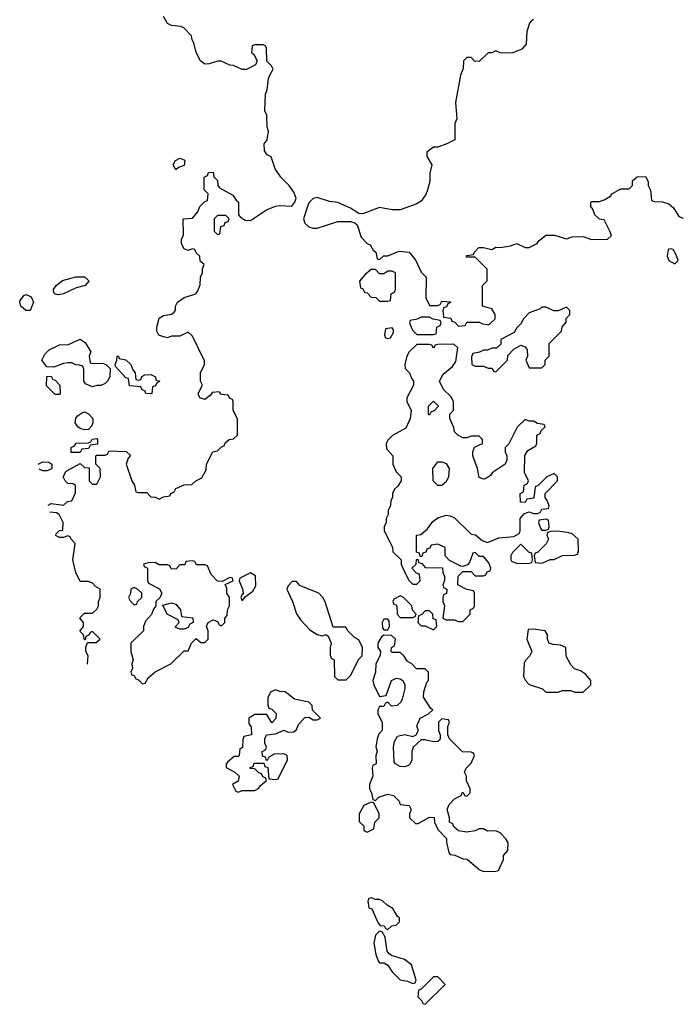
# Model space of a CAD drawing. Header units: inches. Extents: x 2380053 to 2584298, y 380219 to 546618.
# Tile 269 of 656: x 2444199 to 2447372, y 525534 to 530267. Entities that reach past the tile are written whole.
import ezdxf

# ---------------------------------------------------------------- set-up
doc = ezdxf.new("R2010")
doc.units = ezdxf.units.IN
doc.header["$MEASUREMENT"] = 0
doc.layers.add('C4542', color=7, linetype='Continuous')
doc.layers.add('C4543', color=7, linetype='Continuous')

msp = doc.modelspace()

# ---------------------------------------------------------------- linework, layer by layer
at = {"layer": 'C4542', "color": 2, "elevation": 74}
for points in [[(2444335.9, 527934), (2444350, 527942), (2444410, 527934), (2444428.4, 527951.6), (2444450, 527954), (2444467.3, 527992.7), (2444467.3, 528027.3), (2444456.4, 528036.4), (2444430, 528038), (2444418, 528050), (2444408, 528070), (2444423.1, 528096.9), (2444490, 528134), (2444510, 528114), (2444532.7, 528112.7), (2444534, 528050), (2444550, 528034), (2444570, 528034), (2444588, 528070), (2444586, 528110), (2444566, 528130), (2444566, 528170), (2444570, 528174), (2444610, 528174), (2444622, 528178), (2444630, 528194), (2444711.1, 528191.1), (2444731.6, 528171.6), (2444721, 528159), (2444711.3, 528130), (2444738, 528050), (2444752, 528030), (2444758, 527998), (2444770, 527994), (2444810, 527994), (2444830, 527974), (2444851.6, 527971.6), (2444870, 527962), (2444890, 527974), (2444922, 527978), (2444926, 527990), (2444942, 527998), (2444950, 528014), (2444990, 528032), (2445027.3, 528032.7), (2445046, 528050), (2445074.6, 528065.4), (2445096.4, 528103.6), (2445098, 528130), (2445128, 528190), (2445150, 528194), (2445170, 528214), (2445182, 528218), (2445187.3, 528232.7), (2445206, 528250), (2445227.3, 528252.7), (2445246, 528270), (2445247.3, 528347.3), (2445226, 528390), (2445226, 528430), (2445222, 528442), (2445208, 528448), (2445202, 528462), (2445170, 528466), (2445158, 528478), (2445124.7, 528475.3), (2445116.9, 528463.1), (2445090, 528442), (2445066, 528450), (2445060.4, 528460.4), (2445058, 528470), (2445078, 528510), (2445068, 528530), (2445068, 528570), (2445088, 528610), (2445087.3, 528627.3), (2445030, 528746), (2445010, 528766), (2444970, 528746), (2444930, 528746), (2444910, 528738), (2444890, 528742), (2444868.7, 528750), (2444858, 528770), (2444858, 528790), (2444870, 528832), (2444890, 528844.7), (2444930, 528852), (2444940.4, 528859.6), (2444948, 528870), (2444948.7, 528890), (2444958, 528910), (2444990, 528931.3), (2445046, 528950), (2445056.4, 528963.6), (2445067.3, 528992.7), (2445068, 529030), (2445078, 529050), (2445078, 529070), (2445086, 529090), (2445067.3, 529107.3), (2445066, 529130), (2445047.3, 529147.3), (2445042, 529162), (2445030, 529166), (2445010, 529158), (2444990, 529166), (2444978, 529190), (2444978, 529210), (2444987.3, 529232.7), (2444986, 529310), (2445030, 529314), (2445056.4, 529343.6), (2445066, 529370), (2445090, 529394), (2445102, 529398), (2445106, 529430), (2445086, 529450), (2445086, 529510), (2445102, 529518), (2445107.3, 529532.7), (2445130, 529534), (2445132.7, 529512.7), (2445150, 529494), (2445152, 529470), (2445159.6, 529459.6), (2445223.6, 529423.6), (2445239.6, 529399.6), (2445252, 529390), (2445252, 529330), (2445259.6, 529319.6), (2445283.6, 529303.6), (2445310, 529302), (2445386.8, 529353.2), (2445429.5, 529370.5), (2445450, 529374.8), (2445508.4, 529371.6), (2445522, 529390), (2445528.7, 529410), (2445518, 529438), (2445495.3, 529470), (2445455.3, 529510), (2445428.7, 529550), (2445408.4, 529608.4), (2445390, 529618), (2445376.4, 529636.4), (2445375.3, 529670), (2445388.7, 529690), (2445395.3, 529730), (2445389.1, 529750.9), (2445388.4, 529808.4), (2445378, 529830), (2445382, 529910), (2445388.7, 529930), (2445395.3, 529984.7), (2445403, 530000)], [(2446319.5, 530000), (2446294.8, 529870), (2446302, 529790), (2446291.6, 529768.4), (2446292, 529690), (2446254, 529670), (2446210, 529655.3), (2446190, 529654), (2446158, 529630), (2446158, 529610), (2446182, 529570), (2446172, 529530), (2446171.3, 529490), (2446161, 529450), (2446153.2, 529426.8), (2446130, 529395.3), (2446110, 529382), (2446030, 529354), (2445990, 529354), (2445930, 529364), (2445850, 529334), (2445830, 529335.3), (2445790, 529362), (2445730, 529388.7), (2445690, 529394), (2445630, 529413.2), (2445610, 529408), (2445591.1, 529388.9), (2445585.4, 529374.6), (2445564.7, 529310), (2445571.3, 529290), (2445590, 529271.3), (2445610, 529264.7), (2445630, 529264.7), (2445730, 529298), (2445790, 529298), (2445811.6, 529291.6), (2445822, 529282), (2445842, 529222), (2445870, 529192), (2445884.7, 529184.7), (2445899.6, 529159.6), (2445912, 529150), (2445918, 529118), (2445930, 529114), (2445948.4, 529131.6), (2445970, 529132), (2446024.7, 529155.3), (2446072, 529150), (2446104.7, 529110), (2446130, 529054), (2446154, 529030), (2446152, 528930), (2446170, 528894), (2446207.3, 528892.7), (2446222, 528898), (2446230, 528914), (2446271.6, 528911.6), (2446270, 528906), (2446258, 528902), (2446252.7, 528887.3), (2446238, 528882), (2446234, 528870), (2446238, 528838), (2446272.7, 528832.7), (2446278, 528818), (2446292.7, 528812.7), (2446310, 528794), (2446342, 528798), (2446350, 528814), (2446410, 528814), (2446425.4, 528805.4), (2446450, 528802), (2446458, 528802), (2446486, 528830), (2446486, 528850), (2446470, 528878), (2446426, 528890), (2446426, 528990), (2446447.3, 529012.7), (2446447.3, 529067.3), (2446390, 529126), (2446350, 529126), (2446346, 529130), (2446350, 529134), (2446382, 529138), (2446386, 529150), (2446408.4, 529171.6), (2446430, 529172), (2446470, 529162), (2446490, 529174), (2446510, 529172), (2446560.4, 529179.6), (2446590, 529192), (2446630, 529172), (2446650, 529172), (2446688.4, 529191.6), (2446696.4, 529203.6), (2446730, 529231.3), (2446771.1, 529231.1), (2446830, 529214), (2446856.4, 529223.6), (2446910, 529224.7), (2446950, 529211.3), (2447027.3, 529212.7), (2447046, 529230), (2447038, 529250), (2447010, 529306), (2446988.4, 529308.4), (2446966, 529330), (2446956.4, 529356.4), (2446946, 529370), (2446946, 529390), (2446950, 529394), (2446987.3, 529392.7), (2447010, 529402), (2447040.4, 529419.6), (2447050, 529432), (2447090, 529454), (2447130, 529454), (2447146, 529470), (2447147.3, 529492.7), (2447170, 529512), (2447210, 529514), (2447222, 529490), (2447222, 529470), (2447232.7, 529447.3), (2447238, 529398), (2447252.7, 529392.7), (2447291.1, 529391.1), (2447322, 529382), (2447343.6, 529363.6), (2447370, 529322), (2447390, 529314)], [(2444287.4, 528130.7), (2444310, 528142), (2444339.6, 528139.6), (2444354, 528130), (2444354, 528110), (2444350, 528106), (2444330, 528098), (2444310, 528098)], [(2444310, 528098), (2444293.2, 528107.2)], [(2444370.7, 527792.7), (2444390, 527812), (2444406, 527814), (2444408, 527850), (2444388.4, 527888.4), (2444376.4, 527896.4), (2444344.2, 527900.3)], [(2444524.3, 527169.2), (2444526, 527170), (2444528, 527210), (2444518, 527230), (2444518, 527250), (2444526, 527274), (2444567.3, 527272.7), (2444586, 527290), (2444550, 527326), (2444538, 527322), (2444534, 527310), (2444518, 527302), (2444514, 527286), (2444510, 527286), (2444506, 527310), (2444488, 527328), (2444506, 527350), (2444506, 527370), (2444488, 527390), (2444490, 527394), (2444510, 527414), (2444550, 527414), (2444570, 527434), (2444578, 527450), (2444578, 527470), (2444586, 527490), (2444586, 527530), (2444563.1, 527543.1), (2444550, 527558), (2444530, 527566), (2444490, 527566), (2444469.3, 527609.3), (2444455.3, 527670), (2444466, 527750), (2444446, 527770), (2444442, 527782), (2444430, 527786), (2444410, 527778), (2444390, 527778), (2444371.9, 527787.9)]]:
    msp.add_lwpolyline(points, dxfattribs=at)
for points in [[(2444950, 529546), (2444938, 529570), (2444948, 529590), (2444970, 529602), (2444990, 529594), (2444994, 529590), (2444990, 529566), (2444963.6, 529556.4)], [(2445190, 529326), (2445150, 529326), (2445134, 529310), (2445134, 529250), (2445150, 529234), (2445162, 529238), (2445167.3, 529272.7), (2445182, 529278), (2445187.3, 529292.7), (2445202, 529298), (2445206, 529310)], [(2447330, 529166), (2447318, 529162), (2447314, 529130), (2447322, 529110), (2447350, 529094), (2447366, 529110), (2447356.4, 529136.4), (2447342, 529162)], [(2445910, 529066), (2445890, 529066), (2445859.6, 529040.4), (2445834, 529010), (2445838, 528978), (2445850, 528974), (2445858, 528958), (2445870, 528954), (2445890, 528934), (2445911.6, 528931.6), (2445930, 528914), (2445970, 528914), (2445982, 528918), (2445986, 528950), (2446002, 528958), (2446006, 528970), (2446006, 529050), (2445990, 529058), (2445970, 529058), (2445950, 529046), (2445930, 529046)], [(2444384, 528944), (2444366, 528950), (2444362, 528962), (2444362, 528970), (2444375.3, 528990), (2444405.6, 529014.4), (2444469.1, 529030.9), (2444510, 529031.3), (2444530, 529014), (2444532, 529010), (2444514, 528990), (2444470, 528979), (2444410, 528949.2)], [(2444250, 528868.7), (2444229, 528869), (2444204, 528890), (2444199, 528910), (2444202, 528918), (2444219, 528941), (2444230, 528946), (2444254.4, 528934.4), (2444266, 528910)], [(2446830, 528886), (2446790, 528868), (2446770, 528868), (2446730, 528886), (2446710, 528886), (2446702, 528878), (2446650, 528858), (2446622, 528830), (2446610, 528806), (2446590, 528786), (2446576.9, 528763.1), (2446514, 528730), (2446512.7, 528707.3), (2446492, 528688), (2446470, 528688), (2446450, 528678), (2446430, 528678), (2446411.6, 528668.4), (2446378, 528662), (2446372.7, 528647.3), (2446374, 528610), (2446390, 528602), (2446430, 528602), (2446452.7, 528592.7), (2446471.6, 528591.6), (2446478, 528578), (2446490, 528574), (2446546, 528630), (2446547.3, 528652.7), (2446576.4, 528683.6), (2446610, 528702), (2446630, 528694), (2446639.6, 528679.6), (2446642, 528650), (2446634, 528630), (2446650, 528594), (2446710, 528594), (2446726, 528610), (2446726, 528630), (2446746, 528650), (2446746, 528710), (2446806, 528770), (2446808.4, 528791.6), (2446827.3, 528812.7), (2446828.4, 528831.6), (2446846, 528850), (2446846, 528870)], [(2446170, 528838), (2446130, 528838), (2446111.6, 528828.4), (2446078, 528822), (2446074, 528810), (2446082, 528790), (2446090, 528774), (2446110, 528754), (2446190, 528754), (2446202, 528758), (2446206, 528790), (2446222, 528798), (2446226, 528810), (2446222, 528822), (2446188.4, 528828.4)], [(2445990, 528786), (2445958, 528782), (2445954, 528750), (2445958, 528738), (2445970, 528734), (2445982, 528738), (2445996.4, 528763.6), (2445996.4, 528776.4)], [(2444550, 528614), (2444596.9, 528616.9), (2444614, 528610), (2444634, 528590), (2444632, 528550), (2444622, 528530), (2444610, 528518), (2444590, 528508.7), (2444570, 528508.7), (2444550, 528502), (2444516.4, 528516.4), (2444508, 528530), (2444507.3, 528587.3), (2444502, 528602), (2444487.3, 528607.3), (2444468.4, 528608.4), (2444450, 528618), (2444430, 528618), (2444410, 528615.3), (2444363.6, 528596.4), (2444330, 528598), (2444306, 528630), (2444320.2, 528659.8), (2444340.2, 528679.8), (2444390, 528704.7), (2444434.6, 528705.4), (2444490, 528732), (2444514.8, 528714.8), (2444542, 528670), (2444534, 528650), (2444538, 528618)], [(2446287.3, 528707.3), (2446210, 528706), (2446198, 528702), (2446190, 528688), (2446182, 528702), (2446170, 528706), (2446110, 528706), (2446072, 528670), (2446062, 528650), (2446052, 528610), (2446054, 528590), (2446074, 528570), (2446083.6, 528543.6), (2446094, 528530), (2446094, 528510), (2446062, 528450), (2446062, 528430), (2446082, 528390), (2446078, 528350), (2446056.9, 528303.1), (2445991.6, 528268.4), (2445970, 528246), (2445962, 528230), (2445963.6, 528203.6), (2445994, 528170), (2445994, 528130), (2446010, 528094), (2446034, 528070), (2446034, 528050), (2446016.9, 528023.1), (2446002, 528010), (2445992, 527990), (2445992, 527970), (2445983.6, 527956.4), (2445982, 527930), (2445972, 527910), (2445971.1, 527888.9), (2445962, 527870), (2445962, 527850), (2445952, 527830), (2445952, 527810), (2445991.6, 527731.6), (2445994, 527710), (2446034, 527670), (2446034, 527650), (2446042, 527630), (2446070, 527574), (2446090, 527554), (2446110, 527554), (2446126, 527570), (2446122, 527602), (2446107.3, 527607.3), (2446086, 527630), (2446106, 527650), (2446107.3, 527672.7), (2446114, 527674), (2446118, 527658), (2446132.7, 527652.7), (2446150, 527634), (2446232.7, 527632.7), (2446234, 527610), (2446242, 527590), (2446242, 527570), (2446234, 527550), (2446238, 527538), (2446254, 527530), (2446251.6, 527508.4), (2446238, 527502), (2446234, 527490), (2446234, 527470), (2446242, 527450), (2446234, 527390), (2446250, 527382), (2446290, 527382), (2446310, 527374), (2446330, 527374), (2446366, 527410), (2446366, 527430), (2446382, 527438), (2446386, 527450), (2446386, 527510), (2446382, 527522), (2446350, 527528), (2446306, 527550), (2446308.4, 527591.6), (2446330, 527614), (2446370, 527614), (2446390, 527594), (2446430, 527594), (2446442, 527598), (2446447.3, 527612.7), (2446462, 527618), (2446466, 527630), (2446456.4, 527656.4), (2446430, 527686), (2446410, 527686), (2446390, 527706), (2446378, 527702), (2446362, 527658), (2446352.7, 527647.3), (2446330, 527638), (2446320.4, 527640.4), (2446267.3, 527667.3), (2446246, 527690), (2446246, 527730), (2446210, 527746), (2446178, 527742), (2446172.7, 527727.3), (2446158, 527722), (2446152.7, 527707.3), (2446138, 527702), (2446132.7, 527687.3), (2446126, 527686), (2446122, 527702), (2446108, 527708), (2446108, 527790), (2446128, 527792), (2446160.4, 527819.6), (2446185.6, 527854.4), (2446210, 527872), (2446250, 527884.7), (2446270, 527882), (2446290, 527872), (2446370, 527794), (2446391.6, 527791.6), (2446423.6, 527763.6), (2446450, 527754), (2446503.1, 527776.9), (2446576.4, 527783.6), (2446602, 527798), (2446606, 527810), (2446606, 527870), (2446627.3, 527892.7), (2446650, 527902), (2446670, 527894), (2446690, 527894), (2446702, 527898), (2446710, 527914), (2446742, 527918), (2446746, 527930), (2446736.4, 527956.4), (2446726, 527970), (2446726, 527990), (2446786, 528050), (2446786, 528070), (2446770, 528086), (2446734, 528070), (2446692.7, 528027.3), (2446678, 528022), (2446672.7, 527967.3), (2446638, 527962), (2446630, 527946), (2446607.3, 527947.3), (2446606, 527990), (2446622, 527998), (2446626, 528030), (2446642, 528038), (2446646, 528050), (2446628, 528090), (2446628.4, 528171.6), (2446643.1, 528196.9), (2446682, 528218), (2446686, 528230), (2446686, 528270), (2446702, 528278), (2446707.3, 528292.7), (2446726, 528310), (2446722, 528322), (2446690, 528326), (2446670, 528338), (2446650, 528338), (2446630, 528346), (2446591.6, 528308.4), (2446551.6, 528228.4), (2446534, 528210), (2446534, 528190), (2446542, 528170), (2446542, 528150), (2446534, 528130), (2446471.6, 528088.4), (2446463.6, 528076.4), (2446439.6, 528060.4), (2446430, 528058), (2446410, 528066), (2446402, 528110), (2446378, 528170), (2446378, 528190), (2446387.3, 528212.7), (2446426, 528230), (2446426, 528250), (2446410, 528266), (2446370, 528266), (2446350, 528258), (2446330, 528258), (2446306, 528270), (2446290, 528286), (2446287.3, 528307.3), (2446268, 528350), (2446268.4, 528371.6), (2446286, 528390), (2446286, 528430), (2446274.6, 528454.6), (2446238, 528490), (2446218, 528530), (2446236.4, 528563.6), (2446280.4, 528599.6), (2446296.4, 528623.6), (2446306, 528690)], [(2444770, 528534), (2444782, 528538), (2444787.3, 528552.7), (2444800.4, 528559.6), (2444830, 528562), (2444852, 528550), (2444854, 528534), (2444871.1, 528531.1), (2444870, 528526), (2444858, 528522), (2444852.7, 528507.3), (2444838, 528502), (2444834, 528470), (2444830, 528468), (2444806, 528470), (2444802, 528482), (2444786, 528490), (2444782, 528502), (2444727.3, 528507.3), (2444722, 528542), (2444710, 528546), (2444660.4, 528600.4), (2444658, 528610), (2444666, 528630), (2444668, 528652), (2444674, 528650), (2444678, 528638), (2444710, 528632), (2444734, 528610), (2444743.6, 528583.6), (2444754, 528570), (2444758, 528538)], [(2444370, 528466), (2444327.3, 528507.3), (2444330, 528552), (2444350, 528554), (2444358, 528538), (2444370, 528534), (2444392, 528510), (2444394, 528470), (2444390, 528466)], [(2446170, 528366), (2446166, 528370), (2446166, 528410), (2446190, 528434), (2446211.6, 528411.6), (2446211.6, 528408.4), (2446192.7, 528387.3), (2446178, 528382)], [(2444510, 528295.3), (2444490, 528302), (2444478, 528310), (2444466, 528330), (2444468.4, 528351.6), (2444476.4, 528363.6), (2444500.4, 528379.6), (2444510, 528382), (2444530, 528372), (2444550.8, 528350.8), (2444551.1, 528328.9), (2444545.4, 528314.6), (2444530, 528298)], [(2444490, 528186), (2444447.3, 528187.3), (2444446, 528210), (2444462, 528218), (2444470, 528232), (2444530, 528234), (2444542, 528238), (2444548.4, 528251.6), (2444570, 528254), (2444574, 528250), (2444572.7, 528227.3), (2444538, 528222), (2444530, 528206), (2444498, 528202)], [(2446210, 528028), (2446188.7, 528050), (2446186, 528110), (2446210, 528142), (2446230, 528142), (2446250, 528134), (2446264.7, 528110), (2446262, 528070), (2446250, 528046), (2446230, 528028)], [(2446730, 527866), (2446698, 527862), (2446694, 527850), (2446703.6, 527823.6), (2446710, 527814), (2446730, 527814), (2446742, 527818), (2446746, 527830), (2446742, 527862)], [(2446790, 527808), (2446752.7, 527807.3), (2446738, 527802), (2446734, 527790), (2446742, 527770), (2446731.6, 527748.4), (2446690, 527706), (2446678, 527702), (2446674, 527690), (2446678, 527658), (2446710, 527654), (2446730, 527662), (2446750, 527672), (2446770, 527672), (2446810, 527692), (2446867.3, 527692.7), (2446882, 527698), (2446887.3, 527712.7), (2446886, 527770), (2446856.4, 527796.4), (2446840.4, 527800.4)], [(2446610, 527746), (2446570, 527706), (2446562, 527690), (2446562, 527670), (2446564.7, 527664.7), (2446592.7, 527652.7), (2446650, 527654), (2446662, 527658), (2446666, 527670), (2446662, 527702), (2446650, 527706)], [(2445030, 527666), (2444998, 527662), (2444992.7, 527647.3), (2444970, 527646), (2444950, 527626), (2444927.3, 527627.3), (2444922, 527642), (2444910, 527646), (2444870, 527646), (2444850, 527658), (2444816.4, 527656.4), (2444794, 527650), (2444798, 527638), (2444814, 527630), (2444814, 527570), (2444818, 527558), (2444871.3, 527531.3), (2444882, 527510), (2444872.7, 527487.3), (2444854, 527470), (2444854, 527450), (2444843.6, 527436.4), (2444832.7, 527407.3), (2444803.6, 527376.4), (2444794, 527350), (2444794, 527330), (2444734, 527270), (2444734, 527230), (2444744.7, 527190), (2444738, 527170), (2444742, 527150), (2444734, 527130), (2444738, 527118), (2444750, 527114), (2444758, 527098), (2444770, 527094), (2444790, 527074), (2444802, 527078), (2444816.4, 527103.6), (2444850, 527132), (2444926, 527170), (2444990, 527234), (2445010, 527234), (2445026, 527270), (2445048, 527292), (2445070, 527274), (2445090, 527274), (2445106, 527290), (2445106, 527330), (2445098, 527350), (2445106, 527370), (2445130, 527382), (2445139.6, 527379.6), (2445152.7, 527372.7), (2445158, 527358), (2445170, 527354), (2445186, 527370), (2445186, 527390), (2445196.4, 527403.6), (2445198, 527430), (2445208, 527450), (2445208, 527490), (2445195.3, 527510), (2445195.3, 527535.3), (2445187.3, 527552.7), (2445226, 527570), (2445222, 527582), (2445210, 527586), (2445172.7, 527567.3), (2445150, 527568.7), (2445120.2, 527600.2), (2445102, 527642), (2445090, 527646), (2445050, 527646), (2445042, 527662)], [(2445310, 527608), (2445258, 527582), (2445254, 527570), (2445272.7, 527527.3), (2445274, 527506), (2445270, 527506), (2445262, 527490), (2445270, 527474), (2445286, 527494), (2445320.4, 527519.6), (2445334.6, 527545.4), (2445333.2, 527593.2)], [(2444750, 527538), (2444734, 527530), (2444731.6, 527508.4), (2444722, 527490), (2444730, 527474), (2444750, 527454), (2444762, 527458), (2444766, 527470), (2444786, 527490), (2444786, 527510), (2444766, 527530)], [(2445530, 527566), (2445510, 527566), (2445490, 527546), (2445484.7, 527530), (2445511.1, 527471.1), (2445531.1, 527411.1), (2445550, 527382), (2445594.4, 527334.4), (2445630, 527311), (2445654, 527306), (2445672, 527312), (2445683.6, 527303.6), (2445698, 527270), (2445692, 527250), (2445692.7, 527212.7), (2445698, 527198), (2445712, 527190), (2445714, 527110), (2445730, 527094), (2445770, 527094), (2445790, 527114), (2445830, 527194), (2445846, 527210), (2445848, 527250), (2445830, 527286), (2445810, 527298), (2445778, 527330), (2445767.3, 527347.3), (2445707.3, 527347.3), (2445668.9, 527468.9), (2445658, 527490), (2445638, 527510), (2445560.4, 527540.4), (2445547.3, 527547.3)], [(2446030, 527498), (2445998, 527482), (2445994, 527470), (2445998, 527458), (2446010, 527454), (2446012.7, 527447.3), (2446014, 527410), (2446030, 527394), (2446090, 527394), (2446102, 527398), (2446106, 527410), (2446088.4, 527428.4), (2446086, 527450), (2446046, 527490)], [(2444970, 527338), (2444950, 527346), (2444948, 527350), (2444966, 527370), (2444962, 527382), (2444909, 527409), (2444887.3, 527452.7), (2444930, 527464.7), (2444950, 527458), (2444972, 527430), (2444978, 527398), (2445032.7, 527392.7), (2445034, 527370), (2445018, 527362), (2445010, 527346), (2444990, 527338)], [(2446170, 527426), (2446150, 527426), (2446132.7, 527407.3), (2446118, 527402), (2446114, 527370), (2446130, 527354), (2446150, 527354), (2446190, 527334), (2446206, 527350), (2446202, 527382), (2446187.3, 527387.3), (2446186, 527410)], [(2445970, 527386), (2445950, 527386), (2445942, 527370), (2445943.6, 527343.6), (2445950, 527334), (2445970, 527334), (2445978, 527350), (2445976.4, 527376.4)], [(2445950, 527308), (2445939.6, 527300.4), (2445922, 527270), (2445922, 527250), (2445934, 527230), (2445932.7, 527212.7), (2445911.6, 527168.4), (2445911, 527130), (2445898, 527090), (2445902, 527070), (2445930, 527014), (2445962, 527018), (2445988, 527090), (2446010, 527102), (2446030, 527098), (2446042, 527090), (2446052, 527070), (2446051.6, 527051.6), (2446039.6, 527000.4), (2446032.7, 526987.3), (2446014, 526970), (2445988, 526968), (2445970, 526986), (2445958, 526982), (2445950, 526966), (2445930, 526966), (2445922, 526950), (2445922, 526930), (2445942, 526890), (2445942, 526850), (2445926.4, 526833.6), (2445918, 526810), (2445912, 526772), (2445918, 526750), (2445912, 526730), (2445914, 526690), (2445898, 526682), (2445894, 526670), (2445898, 526630), (2445882, 526590), (2445882, 526570), (2445892, 526550), (2445898, 526518), (2445910, 526514), (2445926, 526530), (2445970, 526544.7), (2445997.3, 526537.3), (2446024.7, 526510), (2446030, 526494), (2446072, 526490), (2446082, 526470), (2446074, 526450), (2446074, 526430), (2446103.6, 526403.6), (2446116.4, 526403.6), (2446170, 526434), (2446192.7, 526432.7), (2446194, 526410), (2446210, 526374), (2446251.3, 526331.3), (2446251.6, 526311.6), (2446263.6, 526263.6), (2446270, 526254), (2446291.6, 526251.6), (2446332.7, 526232.7), (2446351.6, 526231.6), (2446410, 526182), (2446430, 526172), (2446490, 526174), (2446502, 526178), (2446526, 526230), (2446526, 526250), (2446547.3, 526272.7), (2446548, 526310), (2446538, 526330), (2446510, 526358), (2446490, 526368), (2446450, 526366), (2446430, 526378), (2446410, 526378), (2446390, 526368), (2446350, 526362), (2446310, 526368), (2446287.3, 526387.3), (2446282, 526402), (2446266, 526410), (2446266, 526430), (2446255.3, 526470), (2446264.7, 526495.3), (2446290, 526522), (2446322, 526538), (2446327.3, 526552.7), (2446332.7, 526552.7), (2446338, 526538), (2446350, 526534), (2446366, 526550), (2446366, 526570), (2446348, 526608), (2446348, 526630), (2446338, 526650), (2446346, 526670), (2446370, 526694), (2446386, 526730), (2446382, 526742), (2446370, 526746), (2446328.4, 526748.4), (2446266, 526810), (2446258, 526830), (2446258, 526870), (2446266, 526890), (2446262, 526902), (2446230, 526906), (2446214, 526890), (2446214, 526850), (2446222, 526830), (2446222, 526810), (2446216.9, 526803.1), (2446210, 526798), (2446190, 526795.3), (2446150, 526806), (2446130, 526806), (2446092, 526770), (2446086, 526750), (2446084.7, 526710), (2446078, 526690), (2446070, 526682), (2446050, 526675.3), (2446030, 526678), (2446006, 526690), (2446000.4, 526700.4), (2445997.2, 526770), (2446002.7, 526797.3), (2446016.4, 526823.6), (2446050, 526831.3), (2446090, 526822), (2446106, 526830), (2446118, 526850), (2446108.9, 526871.1), (2446126, 526910), (2446166, 526930), (2446186, 526950), (2446176.4, 526956.4), (2446142, 527010), (2446143.1, 527036.9), (2446158, 527082), (2446166, 527090), (2446166, 527130), (2446150, 527146), (2446107.3, 527147.3), (2446086, 527170), (2446063.1, 527183.1), (2446048.4, 527208.4), (2446030, 527226), (2445990, 527226), (2445986, 527230), (2445988, 527250), (2446002, 527258), (2446006, 527290), (2445987.3, 527307.3)], [(2446670, 527338), (2446644.7, 527335.3), (2446638, 527290), (2446662, 527230), (2446651.6, 527208.4), (2446630, 527186), (2446625.4, 527174.6), (2446622, 527110), (2446632, 527090), (2446650, 527072), (2446714, 527050), (2446730, 527034), (2446790, 527034), (2446810, 527042), (2446850, 527042), (2446870, 527034), (2446910, 527034), (2446946, 527070), (2446946, 527090), (2446920.4, 527120.4), (2446896.4, 527136.4), (2446867.3, 527147.3), (2446850, 527166), (2446828.4, 527208.4), (2446826, 527250), (2446800.4, 527260.4), (2446763.1, 527263.1), (2446746, 527270), (2446738, 527290), (2446738, 527310), (2446726, 527330)], [(2445430, 527046), (2445404.7, 527035.3), (2445392.7, 527007.3), (2445392.7, 526972.7), (2445398, 526958), (2445412.7, 526952.7), (2445432, 526932), (2445431.6, 526908.4), (2445412.7, 526887.3), (2445387.3, 526927.3), (2445330, 526928), (2445302, 526910), (2445302, 526882), (2445312.7, 526867.3), (2445314, 526830), (2445278, 526822), (2445272.7, 526807.3), (2445271.6, 526768.4), (2445258, 526762), (2445254, 526730), (2445250, 526726), (2445230, 526726), (2445199.6, 526700.4), (2445192, 526690), (2445192.7, 526672.7), (2445234, 526650), (2445254, 526630), (2445250, 526606), (2445222, 526590), (2445238, 526558), (2445250, 526554), (2445270, 526562), (2445330, 526562), (2445348.4, 526571.6), (2445355.3, 526584.7), (2445386, 526610), (2445382, 526622), (2445368, 526628), (2445362, 526642), (2445350, 526646), (2445330, 526666), (2445307.3, 526667.3), (2445307.3, 526672.7), (2445322, 526678), (2445327.3, 526692.7), (2445374, 526694), (2445378, 526678), (2445392, 526672), (2445398, 526618), (2445430, 526614), (2445442, 526618), (2445488, 526710), (2445486, 526730), (2445470, 526738), (2445423.6, 526736.4), (2445398, 526722), (2445390, 526706), (2445386, 526706), (2445382, 526722), (2445367.3, 526727.3), (2445366, 526750), (2445382, 526758), (2445386, 526770), (2445378, 526790), (2445378, 526810), (2445386, 526830), (2445430, 526834), (2445470, 526852), (2445490, 526842), (2445516.4, 526843.6), (2445528.4, 526851.6), (2445540.2, 526879.8), (2445570, 526912), (2445590, 526914), (2445610, 526902), (2445630, 526902), (2445646, 526910), (2445607.3, 526947.3), (2445606, 526970), (2445590, 526986), (2445520.4, 527000.4), (2445476.4, 527036.4), (2445450, 527038)], [(2445890, 526506), (2445854, 526490), (2445832, 526450), (2445832.7, 526412.7), (2445854, 526390), (2445854, 526370), (2445870, 526362), (2445902, 526378), (2445908, 526410), (2445928, 526430), (2445928, 526450), (2445902, 526502)], [(2445890, 526046), (2445878, 526042), (2445874, 526030), (2445878, 525998), (2445892.7, 525992.7), (2445923.6, 525923.6), (2445932.7, 525912.7), (2445951.6, 525911.6), (2445958, 525898), (2445970, 525894), (2445988.4, 525911.6), (2446010, 525914), (2446026, 525930), (2446026, 525950), (2446016.4, 525956.4), (2445994.6, 525994.6), (2445966, 526010), (2445946, 526030), (2445930, 526038), (2445910, 526038)], [(2445930, 525886), (2445910, 525866), (2445902, 525830), (2445912.7, 525772.7), (2445923.6, 525743.6), (2445930, 525734), (2445950, 525734), (2445970, 525722), (2445991.3, 525690), (2446030, 525651.3), (2446064.7, 525644.7), (2446090, 525634), (2446102, 525638), (2446106, 525650), (2446083.1, 525723.1), (2446050, 525748.7), (2445988, 525768), (2445976.4, 525776.4), (2445966, 525790), (2445956.4, 525856.4), (2445942, 525882)], [(2446210, 525666), (2446190, 525666), (2446130, 525606), (2446118, 525602), (2446114, 525570), (2446134, 525550), (2446138, 525538), (2446150, 525534), (2446246, 525630)]]:
    msp.add_lwpolyline(points, close=True, dxfattribs=at)
at = {"layer": 'C4543', "color": 2, "elevation": 74}
for points in [[(2445403, 530000), (2445418, 530030), (2445410, 530046), (2445388.4, 530068.4), (2445386, 530130), (2445382, 530142), (2445370, 530146), (2445330, 530146), (2445318, 530142), (2445314, 530110), (2445323.6, 530103.6), (2445342, 530070), (2445334, 530050), (2445290, 530028.7), (2445270, 530028), (2445227.3, 530047.3), (2445210, 530048), (2445168.4, 530068.4), (2445150, 530068.7), (2445110, 530055.3), (2445090, 530054), (2445069, 530070), (2445048.7, 530110), (2445036.4, 530156.4), (2445028, 530170), (2445026, 530190), (2444988.4, 530228.4), (2444974.6, 530234.6), (2444930, 530239.3), (2444909.5, 530249.5), (2444890, 530282)], [(2446670.9, 530269.1), (2446659.8, 530260.2), (2446651.3, 530250), (2446638, 530210), (2446634.8, 530150), (2446614.9, 530125.1), (2446566, 530106), (2446510, 530108.7), (2446490, 530118), (2446470, 530108), (2446452.7, 530107.3), (2446410, 530066), (2446387.3, 530067.3), (2446370, 530086), (2446350, 530086), (2446334, 530070), (2446332.7, 530032.7), (2446319.6, 530000.4), (2446319.5, 530000)]]:
    msp.add_lwpolyline(points, dxfattribs=at)

doc.saveas('drawing.dxf')
